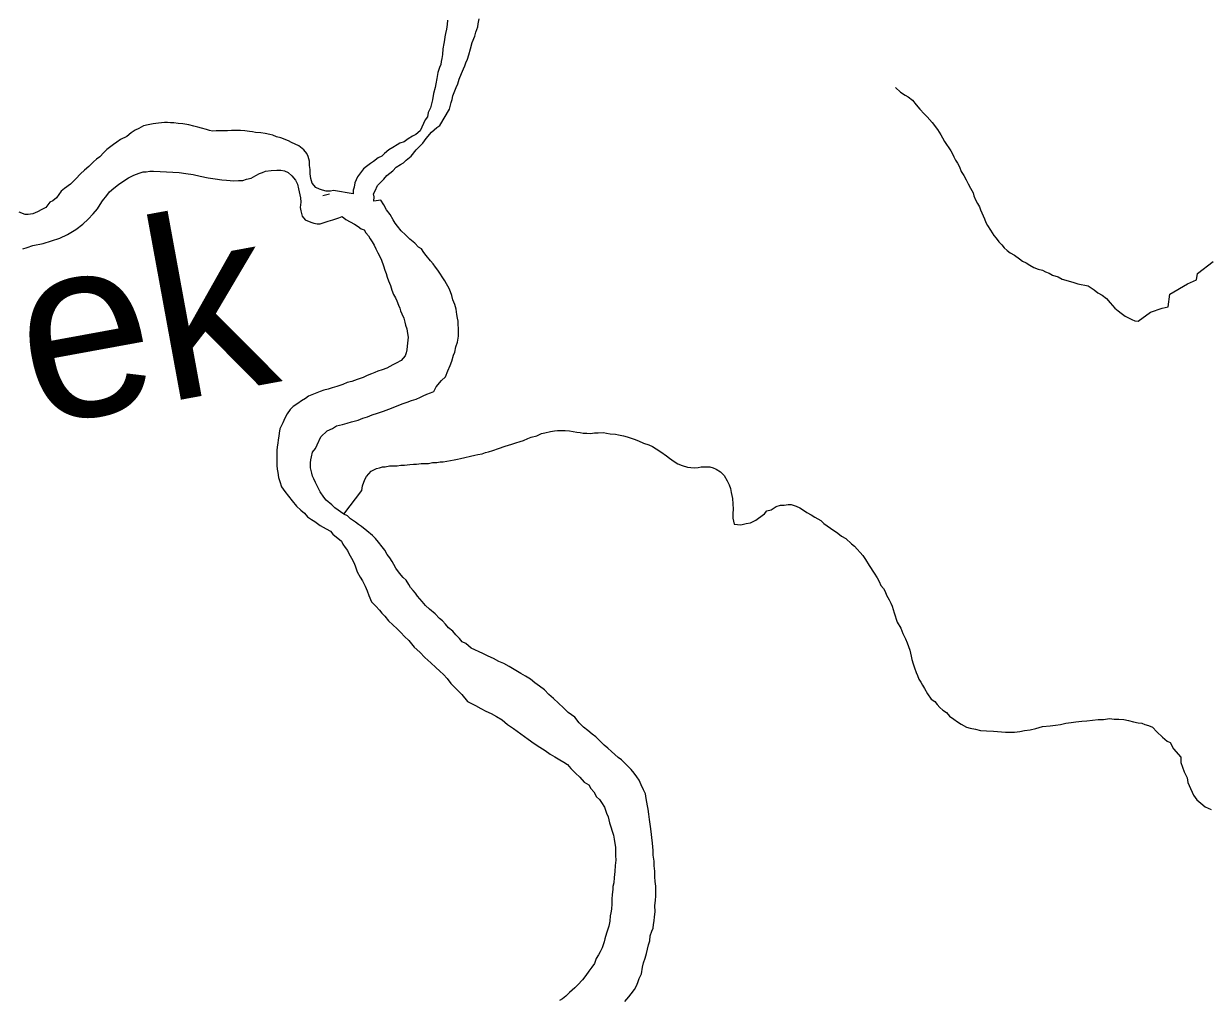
# Model space of a CAD drawing. Extents: x 0 to 34, y 0 to 22.
# Drawn here: x 5.838 to 6.59, y 18.68 to 19.302 of the extents above; entities that cross this region are included whole.
import ezdxf

# ---------------------------------------------------------------- set-up
doc = ezdxf.new("R2010")
doc.units = 0
for name, color, linetype in [('GM_X_Major_River', 7, 'Continuous'), ('GM_X_Major_River_Text', 7, 'Continuous'), ('GM_X_Minor_River', 7, 'Continuous'), ('GM_X_Minor_River_Text', 7, 'Continuous')]:
    doc.layers.add(name, color=color, linetype=linetype)

msp = doc.modelspace()

# ---------------------------------------------------------------- linework, layer by layer
at = {"layer": 'GM_X_Major_River'}
for points in [[(6.10798, 19.30376), (6.10766, 19.30109), (6.10734, 19.29804), (6.10664, 19.29537), (6.10631, 19.29308), (6.10597, 19.29117), (6.10564, 19.28889), (6.10495, 19.28545), (6.10464, 19.28203), (6.10432, 19.27936), (6.10398, 19.27745), (6.10364, 19.27554), (6.10292, 19.27363), (6.10184, 19.27057), (6.10116, 19.26675), (6.10048, 19.26332), (6.10014, 19.26103), (6.09908, 19.25721), (6.09841, 19.25301), (6.097, 19.24804), (6.09554, 19.24497), (6.09522, 19.2423), (6.09374, 19.24037), (6.09046, 19.23346), (6.08785, 19.23112), (6.08559, 19.22993), (6.08296, 19.22835), (6.08034, 19.2264), (6.07769, 19.22558), (6.07582, 19.2244), (6.07319, 19.22282), (6.07056, 19.22124), (6.06794, 19.21891), (6.06608, 19.21735), (6.06382, 19.21616), (6.06083, 19.21381), (6.05895, 19.21263), (6.05633, 19.21067), (6.05446, 19.20911), (6.05076, 19.20409), (6.04894, 19.20025), (6.04862, 19.19759), (6.0479, 19.19567), (6.04795, 19.19339)], [(6.06098, 19.18874), (6.0613, 19.1914), (6.06088, 19.19329), (6.06198, 19.19522), (6.06343, 19.19867), (6.06566, 19.201), (6.06753, 19.20256), (6.06938, 19.20488), (6.07312, 19.208), (6.07536, 19.21033), (6.07798, 19.21191), (6.07986, 19.21309), (6.08173, 19.21465), (6.08472, 19.21737), (6.08806, 19.22124), (6.09029, 19.22357), (6.09215, 19.22551), (6.09437, 19.2286), (6.09771, 19.23248), (6.10107, 19.23559), (6.10294, 19.23677), (6.10919, 19.24716), (6.11024, 19.25137), (6.11096, 19.25328), (6.11129, 19.25557), (6.11346, 19.26094), (6.11455, 19.26324), (6.11525, 19.2663), (6.1167, 19.26975), (6.11815, 19.27282), (6.11887, 19.27473), (6.11959, 19.27665), (6.12068, 19.27895), (6.12139, 19.28163), (6.12245, 19.28545), (6.1235, 19.28966), (6.12532, 19.29349), (6.12602, 19.29617), (6.12709, 19.29961), (6.12743, 19.30152), (6.12813, 19.30457)], [(6.04795, 19.19339), (6.03535, 19.1954), (6.03346, 19.19498), (6.0308, 19.19492), (6.0285, 19.19563), (6.02658, 19.19635), (6.02428, 19.19744), (6.02194, 19.20005), (6.02111, 19.20307), (6.02067, 19.2061), (6.02061, 19.20876), (6.02017, 19.21141), (6.02012, 19.21407), (6.01929, 19.21709), (6.01849, 19.21897), (6.01654, 19.22121), (6.01344, 19.2238), (6.01114, 19.22489), (6.00883, 19.22598), (6.00691, 19.22708), (6.00192, 19.22887), (5.99924, 19.22957), (5.99694, 19.23067), (5.99503, 19.231), (5.99197, 19.2317), (5.9893, 19.23202), (5.98587, 19.23232), (5.98396, 19.23266), (5.98205, 19.233), (5.979, 19.23331), (5.97633, 19.23364), (5.97329, 19.23357), (5.97063, 19.23351), (5.96797, 19.23345), (5.96607, 19.23341), (5.96416, 19.23337), (5.96074, 19.2333), (5.95846, 19.23325), (5.95655, 19.23359), (5.95463, 19.2343), (5.95158, 19.235), (5.94928, 19.23571), (5.9466, 19.23641), (5.94354, 19.2371), (5.93973, 19.23778), (5.93668, 19.23809), (5.93401, 19.23842), (5.93172, 19.23837), (5.92982, 19.23871), (5.92791, 19.23866), (5.92412, 19.2382), (5.92071, 19.23775), (5.91767, 19.2373), (5.91465, 19.23647), (5.91164, 19.23489), (5.90938, 19.2337), (5.90675, 19.23212), (5.90414, 19.22979), (5.89999, 19.2278), (5.89775, 19.22623), (5.8955, 19.22466), (5.89138, 19.22153), (5.88952, 19.21959), (5.88691, 19.21687), (5.88466, 19.2153), (5.8828, 19.21374), (5.87982, 19.21064), (5.8772, 19.2083), (5.87459, 19.20596), (5.87162, 19.20286), (5.86827, 19.19937), (5.86452, 19.19663), (5.86227, 19.19506), (5.85932, 19.19081), (5.85708, 19.18886), (5.85519, 19.18806), (5.8526, 19.18459), (5.84997, 19.18339), (5.84734, 19.18181), (5.84432, 19.18061), (5.84129, 19.18016), (5.83938, 19.18012), (5.83555, 19.18155)], [(5.83794, 19.15843), (5.84059, 19.15924), (5.84437, 19.16047), (5.85081, 19.16175), (5.8561, 19.16338), (5.86139, 19.16502), (5.86629, 19.1674), (5.87154, 19.17056), (5.87603, 19.17407), (5.87939, 19.17719), (5.88274, 19.18068), (5.88534, 19.18378), (5.88718, 19.18648), (5.88865, 19.18879), (5.89124, 19.19227), (5.89309, 19.19459), (5.89571, 19.19692), (5.8987, 19.19927), (5.90208, 19.20162), (5.90508, 19.20359), (5.90847, 19.20518), (5.91186, 19.20639), (5.91451, 19.20721), (5.91641, 19.20725), (5.91868, 19.20768), (5.92096, 19.20773), (5.92516, 19.20744), (5.93734, 19.20695), (5.94154, 19.20628), (5.94612, 19.20562), (5.9507, 19.20458), (5.95567, 19.20355), (5.96025, 19.20289), (5.96445, 19.20222), (5.9675, 19.2019), (5.97207, 19.20162), (5.97511, 19.20169), (5.97777, 19.20175), (5.98004, 19.20256), (5.98306, 19.20338), (5.98608, 19.20497), (5.98833, 19.20616), (5.99022, 19.20696), (5.9921, 19.20776), (5.9959, 19.20822), (5.99932, 19.2083), (6.00198, 19.20835), (6.00427, 19.20802), (6.00658, 19.20693), (6.00891, 19.2047), (6.01124, 19.2021), (6.01244, 19.19946), (6.01327, 19.19644)], [(6.01327, 19.19644), (6.01411, 19.19266), (6.01453, 19.19077), (6.01458, 19.18811), (6.01428, 19.18468), (6.01471, 19.18241), (6.01554, 19.17901), (6.01749, 19.17677), (6.02094, 19.17533), (6.02286, 19.17461), (6.02515, 19.17428), (6.02705, 19.17432), (6.03196, 19.17595), (6.03499, 19.17677), (6.03877, 19.17799), (6.04103, 19.1788), (6.04335, 19.17695), (6.04605, 19.17549), (6.04874, 19.17403), (6.05105, 19.17256), (6.05299, 19.17108), (6.05491, 19.17036), (6.05609, 19.16849), (6.05765, 19.16662), (6.05883, 19.16475), (6.06001, 19.16287), (6.0612, 19.16062), (6.06239, 19.15837), (6.06359, 19.15573), (6.06477, 19.15386), (6.06596, 19.15122), (6.06719, 19.14745), (6.068, 19.14481), (6.06881, 19.14254), (6.06962, 19.14028), (6.07043, 19.13802), (6.07164, 19.13501), (6.07246, 19.13199), (6.07366, 19.12935), (6.07485, 19.1271), (6.07565, 19.12521), (6.07685, 19.12258), (6.07765, 19.1207), (6.07807, 19.11881), (6.07887, 19.11692), (6.08007, 19.11429), (6.08088, 19.11165), (6.0813, 19.10976), (6.08211, 19.10749), (6.08256, 19.10446), (6.08299, 19.10219), (6.08235, 19.09648), (6.08202, 19.09419), (6.08168, 19.09228), (6.08096, 19.09037), (6.07836, 19.08727), (6.07535, 19.08569), (6.07309, 19.0845), (6.06933, 19.08252), (6.06631, 19.08131), (6.06367, 19.08049), (6.06178, 19.07969), (6.05952, 19.07888), (6.05688, 19.07768), (6.05424, 19.07649), (6.05046, 19.07526), (6.04707, 19.07405), (6.04404, 19.07322), (6.0414, 19.07203), (6.03763, 19.07081), (6.0346, 19.06998), (6.03195, 19.06916), (6.02931, 19.06835), (6.02704, 19.06754), (6.02478, 19.06673), (6.02176, 19.06552), (6.0195, 19.06471), (6.01763, 19.06315), (6.015, 19.06157), (6.01275, 19.06), (6.00975, 19.05804), (6.00789, 19.0561), (6.00604, 19.0534), (6.00458, 19.05071), (6.00312, 19.04764), (6.0013, 19.0438), (6.00098, 19.04113), (6.00064, 19.03922), (6.00031, 19.03693), (5.99997, 19.03465), (5.99964, 19.03236), (5.99931, 19.03007), (5.99939, 19.02628), (5.99943, 19.02437), (5.99947, 19.02247), (5.99951, 19.02058), (5.99956, 19.0183), (5.99999, 19.01603), (6.00044, 19.013), (6.00125, 19.01035), (6.00247, 19.00696)], [(6.08801, 19.06278), (6.09065, 19.06398), (6.09253, 19.06478), (6.09479, 19.06597), (6.09706, 19.06678), (6.09932, 19.06759), (6.10078, 19.07066), (6.10412, 19.07453), (6.10673, 19.07687), (6.10817, 19.0807), (6.10962, 19.08415), (6.1107, 19.08683), (6.11176, 19.09066), (6.11248, 19.09257), (6.11317, 19.09601), (6.11425, 19.09907), (6.11493, 19.10289), (6.11488, 19.10517), (6.11483, 19.10745), (6.11477, 19.11048), (6.11472, 19.11238), (6.1143, 19.11427), (6.11387, 19.11654), (6.11342, 19.11996), (6.1126, 19.12298), (6.11139, 19.12599), (6.11057, 19.12863), (6.10977, 19.1309), (6.10895, 19.13316), (6.10737, 19.13616), (6.10619, 19.13804), (6.10186, 19.14478), (6.1003, 19.14665), (6.09873, 19.14889), (6.09717, 19.15076), (6.09443, 19.15412), (6.09287, 19.15599), (6.0913, 19.15823), (6.08938, 19.15933), (6.08704, 19.16194), (6.08394, 19.16453), (6.08122, 19.16714), (6.0785, 19.16974), (6.07616, 19.17273), (6.0746, 19.17459), (6.07341, 19.17685), (6.07143, 19.18022), (6.06909, 19.18321), (6.0675, 19.18622), (6.06554, 19.18921), (6.06098, 19.18874)], [(6.2099, 18.84084), (6.20758, 18.84269), (6.20409, 18.84603), (6.20215, 18.84789), (6.19982, 18.84974), (6.19712, 18.85196), (6.1944, 18.85418), (6.19169, 18.85678), (6.18894, 18.86053), (6.18469, 18.86347), (6.18159, 18.86645), (6.17848, 18.86942), (6.17537, 18.87239), (6.17228, 18.87498), (6.16955, 18.87796), (6.16646, 18.88018), (6.16337, 18.88239), (6.16066, 18.88461), (6.15758, 18.88645), (6.15449, 18.88828), (6.15026, 18.89085), (6.14717, 18.89268), (6.14371, 18.8945), (6.14064, 18.89596), (6.13718, 18.89778), (6.13372, 18.89923), (6.13026, 18.90105), (6.12296, 18.90432), (6.11948, 18.90728), (6.11717, 18.90837), (6.1156, 18.91061), (6.11327, 18.91284), (6.11132, 18.91508), (6.10861, 18.9173), (6.10666, 18.91954), (6.10471, 18.92178), (6.10278, 18.92326), (6.10005, 18.92624), (6.09656, 18.9292), (6.09385, 18.93142), (6.09189, 18.93404), (6.08878, 18.93739), (6.0876, 18.93927), (6.08604, 18.94113), (6.08448, 18.943), (6.0833, 18.94487), (6.08172, 18.9475), (6.07978, 18.94936), (6.07744, 18.95197), (6.07508, 18.95534), (6.07389, 18.95759), (6.07271, 18.95946), (6.07114, 18.96171), (6.06957, 18.96396), (6.068, 18.96658), (6.06643, 18.96883), (6.06408, 18.97182), (6.06213, 18.97406), (6.06019, 18.97591), (6.0567, 18.97888), (6.05322, 18.98184), (6.05129, 18.98294), (6.04936, 18.98442), (6.04627, 18.98663), (6.04433, 18.98849), (6.04202, 18.98958), (6.03623, 18.99363), (6.03428, 18.99549), (6.0308, 18.99846), (6.02924, 19.00032), (6.02688, 19.00369), (6.02569, 19.00632), (6.02409, 19.00971), (6.0229, 19.01196), (6.0221, 19.01385), (6.02168, 19.01574), (6.02085, 19.01914), (6.02078, 19.02218), (6.02112, 19.02409), (6.02146, 19.02599), (6.02216, 19.02905), (6.02401, 19.03137), (6.0251, 19.03367), (6.02728, 19.03866), (6.03138, 19.04255), (6.03477, 19.04414), (6.0374, 19.04572), (6.04119, 19.04656), (6.04421, 19.04739), (6.04686, 19.04821), (6.05102, 19.04944), (6.05403, 19.05064), (6.05706, 19.05147), (6.06008, 19.05267), (6.06347, 19.05389), (6.06725, 19.05511), (6.07065, 19.05632), (6.0797, 19.05994), (6.08235, 19.06076), (6.08499, 19.06196), (6.08801, 19.06278)], [(6.00247, 19.00696), (6.00443, 19.00396), (6.00678, 19.00097), (6.00912, 18.99799), (6.01186, 18.99462), (6.01458, 18.99202), (6.0169, 18.99017), (6.01885, 18.98794), (6.02155, 18.98609), (6.02348, 18.985), (6.02695, 18.98241), (6.02888, 18.98131), (6.03081, 18.98021), (6.0335, 18.97875), (6.03506, 18.97689), (6.04048, 18.97245), (6.04128, 18.97056), (6.04285, 18.96832), (6.04441, 18.96645), (6.04521, 18.96457), (6.0468, 18.96156), (6.04838, 18.95894), (6.04919, 18.95667), (6.05041, 18.9529), (6.05238, 18.94952), (6.05395, 18.94728), (6.05555, 18.94389), (6.05675, 18.94088), (6.05796, 18.93786), (6.05957, 18.93372), (6.06228, 18.93112), (6.06462, 18.92851), (6.06618, 18.92664), (6.06812, 18.92478), (6.07047, 18.92179), (6.07319, 18.91919), (6.07591, 18.91659), (6.07824, 18.91436), (6.08058, 18.91175), (6.0833, 18.90915), (6.0868, 18.90505), (6.0903, 18.90171), (6.09342, 18.89835), (6.09729, 18.89502), (6.1004, 18.89204), (6.10311, 18.88982), (6.10544, 18.88759), (6.10777, 18.88498), (6.11012, 18.88199), (6.11362, 18.87827), (6.11712, 18.87492), (6.12064, 18.87044), (6.12564, 18.86789), (6.1291, 18.86607), (6.13218, 18.86423), (6.13564, 18.86279), (6.1391, 18.86096), (6.14257, 18.85876), (6.14606, 18.85579), (6.14992, 18.85322), (6.15919, 18.84658), (6.16305, 18.84362), (6.16653, 18.84142), (6.17, 18.83921), (6.17309, 18.837), (6.17617, 18.83517), (6.17925, 18.83333), (6.18194, 18.83187), (6.18426, 18.8304), (6.18622, 18.82778), (6.18932, 18.82481), (6.19204, 18.82221), (6.19477, 18.81923), (6.19785, 18.8174), (6.19904, 18.81514), (6.20099, 18.8129), (6.20257, 18.8099), (6.20452, 18.80804), (6.2057, 18.80617), (6.20766, 18.80317), (6.20888, 18.79939), (6.21007, 18.79714), (6.21091, 18.79336), (6.21173, 18.79072), (6.21255, 18.78807), (6.21337, 18.78543), (6.2138, 18.78278), (6.21424, 18.78013), (6.21467, 18.77786), (6.21471, 18.77596), (6.21478, 18.77254), (6.21485, 18.7695), (6.21454, 18.76608), (6.21424, 18.76227), (6.21394, 18.75846), (6.21363, 18.75503), (6.21292, 18.75274), (6.21296, 18.75084), (6.21265, 18.74779), (6.21233, 18.74475), (6.21239, 18.74171)], [(6.22057, 18.67956), (6.22316, 18.68266), (6.22464, 18.68459), (6.22687, 18.6873), (6.22833, 18.68999), (6.22904, 18.69228), (6.22976, 18.6942), (6.23122, 18.69728), (6.23189, 18.70147), (6.23259, 18.70414), (6.23367, 18.70721), (6.23437, 18.71026), (6.23507, 18.71294), (6.23577, 18.71561), (6.23648, 18.71829), (6.23679, 18.72134), (6.23787, 18.7244), (6.23859, 18.72632), (6.23892, 18.7286), (6.23925, 18.73089), (6.23958, 18.73356), (6.23989, 18.7366), (6.2398, 18.74078), (6.24012, 18.74383), (6.24044, 18.74688), (6.24037, 18.74992), (6.24031, 18.75295), (6.23986, 18.75599), (6.2398, 18.75903), (6.23972, 18.76244), (6.23927, 18.76585), (6.23921, 18.76889), (6.23874, 18.77268), (6.23868, 18.77572), (6.2382, 18.78027), (6.23725, 18.78937), (6.2368, 18.7924), (6.23636, 18.79543), (6.23591, 18.79884), (6.23546, 18.80187), (6.23503, 18.80414), (6.2346, 18.80641), (6.23417, 18.80868), (6.23373, 18.81171), (6.23253, 18.81435), (6.23094, 18.81735), (6.22974, 18.82037), (6.22817, 18.82262), (6.2266, 18.82486), (6.22465, 18.8271), (6.22154, 18.83045), (6.21843, 18.83342), (6.2165, 18.8349), (6.21418, 18.83675), (6.21223, 18.83861), (6.2099, 18.84084)], [(6.21239, 18.74171), (6.21209, 18.73828), (6.21176, 18.73599), (6.21142, 18.73409), (6.21111, 18.73066), (6.21041, 18.7276), (6.20899, 18.72301), (6.20792, 18.71957), (6.20758, 18.71766), (6.20614, 18.71383), (6.20506, 18.71115), (6.20396, 18.70922), (6.20248, 18.70691), (6.20141, 18.70385), (6.19956, 18.70153), (6.19771, 18.69883), (6.19587, 18.69613), (6.19364, 18.69342), (6.19066, 18.69031), (6.1888, 18.68837), (6.18544, 18.68526), (6.18321, 18.68293), (6.18096, 18.68136), (6.17909, 18.68018)]]:
    msp.add_lwpolyline(points, dxfattribs=at)
at = {"layer": 'GM_X_Minor_River'}
for points in [[(6.39268, 19.26092), (6.39579, 19.25795), (6.39887, 19.25612), (6.4008, 19.25502), (6.40351, 19.2528), (6.40585, 19.24981), (6.40819, 19.2472), (6.41092, 19.24422), (6.41286, 19.24236), (6.41598, 19.23863), (6.4195, 19.23415), (6.42147, 19.23077), (6.42266, 19.22889), (6.42384, 19.22664), (6.42778, 19.22064), (6.42896, 19.21877), (6.42976, 19.21689), (6.43095, 19.21463), (6.43213, 19.21276), (6.43332, 19.2105), (6.43452, 19.20749), (6.4361, 19.20487), (6.43768, 19.20224), (6.43888, 19.1996), (6.44045, 19.19698), (6.44204, 19.19397), (6.44246, 19.19208), (6.44366, 19.18945), (6.44485, 19.18719), (6.44604, 19.18494), (6.44684, 19.18306), (6.44764, 19.18117), (6.44924, 19.17741), (6.45005, 19.17515), (6.45123, 19.17327), (6.4532, 19.17028), (6.45517, 19.1669), (6.45673, 19.16503), (6.4583, 19.16279), (6.46024, 19.16093), (6.4618, 19.15906), (6.46375, 19.1572), (6.46568, 19.15573), (6.46837, 19.15426), (6.47146, 19.15205), (6.4734, 19.15057), (6.4757, 19.14948), (6.47802, 19.14801), (6.48071, 19.14655), (6.4834, 19.14547), (6.48608, 19.14477), (6.488, 19.14367), (6.4903, 19.14296), (6.49261, 19.14149), (6.49606, 19.14042), (6.49875, 19.13896), (6.50258, 19.13791), (6.50602, 19.13684), (6.5087, 19.13614), (6.5152, 19.13476), (6.51906, 19.13218), (6.52138, 19.13033), (6.52408, 19.12887), (6.52678, 19.12665), (6.52912, 19.12404), (6.53224, 19.12069), (6.53418, 19.11883), (6.53611, 19.11735), (6.53881, 19.11551), (6.54074, 19.11441), (6.54305, 19.11332), (6.54496, 19.11261), (6.54687, 19.11227), (6.55474, 19.11814), (6.56229, 19.12058), (6.56608, 19.12142), (6.56705, 19.12942), (6.57832, 19.13613), (6.58397, 19.13853), (6.58464, 19.14273), (6.59476, 19.15017)], [(6.04202, 18.98958), (6.05349, 19.00465), (6.05381, 19.0077), (6.05525, 19.01153), (6.05635, 19.01345), (6.05932, 19.01694), (6.0627, 19.01853), (6.0646, 19.01895), (6.06648, 19.01975), (6.06838, 19.01979), (6.07104, 19.02023), (6.0737, 19.02029), (6.07598, 19.02034), (6.07826, 19.02077), (6.08054, 19.02082), (6.08395, 19.02127), (6.08623, 19.02132), (6.08813, 19.02136), (6.09117, 19.02181), (6.09345, 19.02186), (6.09573, 19.02191), (6.09838, 19.02235), (6.10104, 19.0224), (6.10332, 19.02283), (6.10522, 19.02287), (6.10749, 19.0233), (6.10977, 19.02373), (6.11204, 19.02416), (6.11431, 19.02459), (6.1162, 19.02501), (6.12529, 19.02711), (6.12718, 19.02753), (6.12984, 19.02797), (6.1321, 19.02878), (6.13399, 19.0292), (6.13664, 19.03002), (6.14042, 19.03124), (6.14457, 19.03285), (6.14873, 19.03408), (6.15137, 19.0349), (6.15402, 19.03571), (6.15628, 19.03652), (6.15892, 19.03772), (6.16119, 19.03853), (6.16459, 19.03936), (6.1676, 19.04095), (6.16987, 19.04138), (6.17328, 19.04221), (6.17593, 19.04265), (6.17784, 19.04269), (6.17974, 19.04273), (6.18278, 19.0428), (6.18545, 19.04248), (6.18774, 19.04215), (6.19003, 19.04182), (6.19232, 19.04149), (6.19423, 19.04115), (6.19651, 19.0412), (6.1988, 19.04087), (6.20145, 19.0413), (6.20373, 19.04135), (6.20715, 19.04143), (6.20906, 19.04109), (6.21135, 19.04076), (6.21478, 19.04045), (6.21669, 19.04012), (6.21975, 19.03942), (6.22205, 19.03871), (6.22664, 19.03729), (6.22933, 19.03621), (6.2324, 19.03476), (6.23585, 19.03369), (6.23815, 19.0326), (6.24047, 19.03113), (6.24355, 19.0293), (6.24703, 19.02671), (6.24896, 19.02524), (6.25205, 19.02302), (6.25437, 19.02155), (6.25705, 19.02047), (6.2605, 19.01941), (6.26469, 19.01912), (6.26735, 19.01917), (6.26925, 19.0196), (6.27229, 19.01966), (6.27457, 19.01971), (6.27687, 19.019), (6.27878, 19.01828), (6.28149, 19.01644), (6.28382, 19.01421), (6.28579, 19.01084), (6.28699, 19.0082), (6.2878, 19.00594), (6.28823, 19.00329), (6.28865, 19.0014), (6.28907, 18.99951), (6.2896, 18.99268), (6.28928, 18.99001), (6.28934, 18.98697), (6.28976, 18.98508), (6.29018, 18.98319)], [(6.29018, 18.98319), (6.29437, 18.9829), (6.29778, 18.98373), (6.30043, 18.98417), (6.30382, 18.98577), (6.3057, 18.98695), (6.30944, 18.98969), (6.31092, 18.99162), (6.31357, 18.99244), (6.31695, 18.99441), (6.3196, 18.99523), (6.32188, 18.99528), (6.32453, 18.99572), (6.32643, 18.99576), (6.3295, 18.99468), (6.3318, 18.99359), (6.33412, 18.99212), (6.33643, 18.99065), (6.33913, 18.98919), (6.34144, 18.98772), (6.34337, 18.98663), (6.34529, 18.98553), (6.34723, 18.98367), (6.34917, 18.98219), (6.35148, 18.98072), (6.35612, 18.9774), (6.35844, 18.97555), (6.36113, 18.97409), (6.36463, 18.97074), (6.36656, 18.96927), (6.37201, 18.96331), (6.37359, 18.96068), (6.37595, 18.95693), (6.3791, 18.95206), (6.38107, 18.94906), (6.38226, 18.94681), (6.38345, 18.94417), (6.38502, 18.94231), (6.38619, 18.94043), (6.387, 18.93817), (6.38859, 18.93516), (6.38978, 18.93291), (6.39058, 18.93103), (6.39181, 18.92687), (6.39384, 18.92084), (6.3962, 18.91709), (6.39742, 18.91369), (6.39901, 18.91031), (6.40021, 18.90767), (6.40102, 18.90541), (6.40183, 18.90315), (6.40225, 18.90126), (6.40267, 18.89937), (6.4031, 18.8971), (6.40391, 18.89445), (6.40473, 18.89181), (6.40593, 18.8888), (6.40674, 18.88692), (6.40754, 18.88465), (6.40873, 18.88278), (6.40991, 18.8809), (6.4111, 18.87865), (6.41307, 18.87527), (6.41542, 18.8719), (6.41774, 18.87043), (6.4193, 18.86857), (6.42086, 18.8667), (6.4228, 18.86484), (6.42512, 18.86337), (6.42707, 18.86114), (6.42977, 18.85929), (6.43209, 18.85744), (6.4344, 18.85597), (6.43787, 18.85415), (6.44016, 18.85344), (6.4436, 18.85275), (6.44666, 18.85206), (6.45047, 18.85176), (6.45504, 18.85148), (6.46266, 18.85089), (6.46608, 18.85096), (6.46837, 18.85101), (6.47178, 18.85146), (6.47481, 18.85191), (6.47823, 18.85236), (6.48201, 18.85321), (6.48617, 18.85444), (6.49111, 18.85492), (6.49452, 18.85538), (6.49755, 18.85582), (6.50096, 18.85666), (6.50437, 18.85711), (6.50741, 18.85756), (6.5112, 18.85802), (6.51424, 18.85809), (6.51804, 18.85855), (6.52145, 18.859), (6.52487, 18.85908), (6.52867, 18.85954), (6.53172, 18.85923), (6.53476, 18.85929)], [(6.53476, 18.85929), (6.53781, 18.85898), (6.54087, 18.85828), (6.54393, 18.85759), (6.54698, 18.8569), (6.54927, 18.85657), (6.55119, 18.85585), (6.55349, 18.85514), (6.55617, 18.85406), (6.5589, 18.85107), (6.5624, 18.84773), (6.5655, 18.84514), (6.56741, 18.84442), (6.5694, 18.84028), (6.57408, 18.83507), (6.57415, 18.83164), (6.57618, 18.82561), (6.57816, 18.82185), (6.57861, 18.81882), (6.58021, 18.81506), (6.5814, 18.8128), (6.5822, 18.81092), (6.58417, 18.80792), (6.58688, 18.8057), (6.58959, 18.80348), (6.59343, 18.80166)]]:
    msp.add_lwpolyline(points, dxfattribs=at)
at = {"layer": 'GM_X_Minor_River_Text'}
msp.add_lwpolyline([(6.03283, 19.19311), (6.02874, 19.19198)], dxfattribs=at)

# ---------------------------------------------------------------- texts
at = {"layer": 'GM_X_Major_River_Text'}
msp.add_text('Creek', height=0.113706, rotation=10.38805, dxfattribs=at).set_placement((5.60415, 19.0011))

doc.saveas('drawing.dxf')
